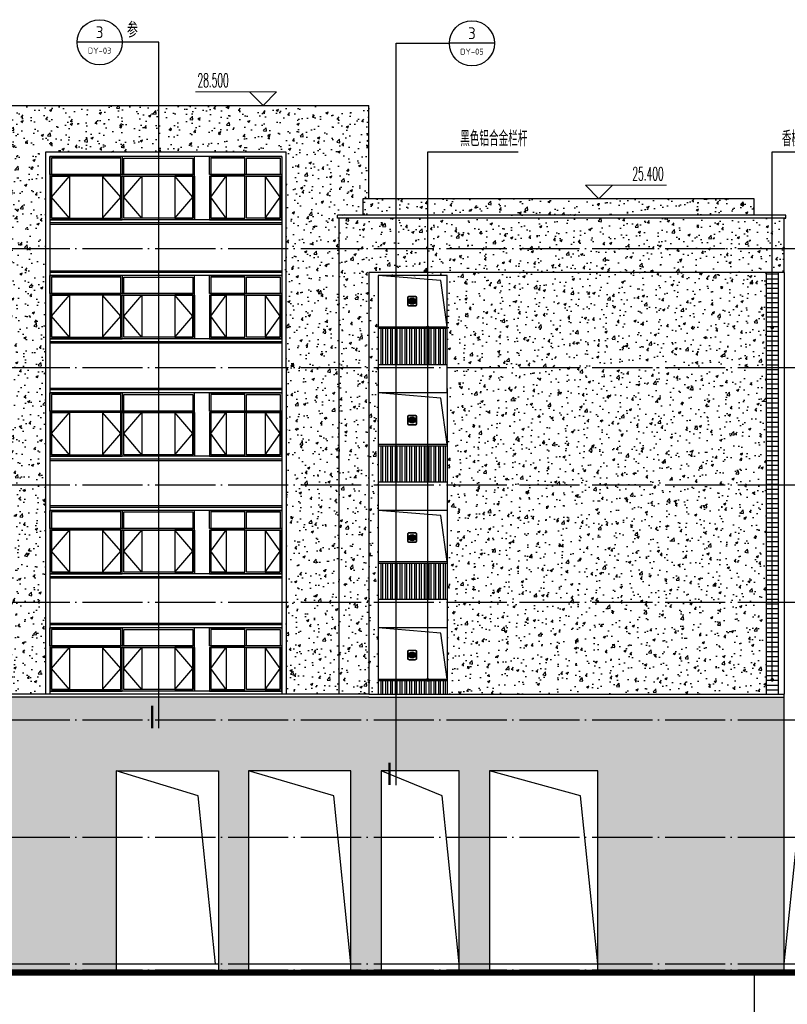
# Model space of a CAD drawing. Extents: x 1779708 to 7299578, y -1121471 to 88434.
# Tile 540 of 656: x 5303960 to 5329466, y -1006906 to -974213. Entities that reach past the tile are written whole.
import ezdxf
from ezdxf.enums import TextEntityAlignment as Align

# ---------------------------------------------------------------- set-up
doc = ezdxf.new("R2010")
doc.units = 0
doc.header["$LTSCALE"] = 1000
doc.header["$MEASUREMENT"] = 0
doc.linetypes.add('DOTE', pattern=[2.42, 2, -0.2, 0.02, -0.2])
doc.layers.get('0').update_dxf_attribs({"linetype": 'CONTINUOUS'})
for name, color, linetype in [('AXIS', 3, 'CONTINUOUS'), ('DIM_IDEN', 3, 'CONTINUOUS'), ('DIM_LEAD', 3, 'CONTINUOUS'), ('DOTE', 1, 'DOTE'), ('PUB_TEXT', 7, 'CONTINUOUS'), ('WINDOW', 2, 'CONTINUOUS'), ('可见线', 6, 'CONTINUOUS'), ('建筑', 31, 'CONTINUOUS'), ('栏杆', 6, 'CONTINUOUS'), ('立面中线', 140, 'CONTINUOUS'), ('立面填充图例白', 7, 'CONTINUOUS'), ('立面粗线', 30, 'CONTINUOUS'), ('立面线1', 8, 'CONTINUOUS'), ('立面细线', 114, 'CONTINUOUS')]:
    doc.layers.add(name, color=color, linetype=linetype)
doc.layers.add('DIM_ELEV', color=3, linetype='CONTINUOUS', lineweight=13)
doc.styles.add('_TCH_DIM', font='SIMPLEX.shx', dxfattribs={"width": 0.7, "bigfont": 'GBCBIG.shx'})
doc.styles.add('_TCH_LABEL', font='COMPLEX', dxfattribs={"bigfont": 'GBCBIG'})
doc.styles.get("Standard").update_dxf_attribs({"font": 'GBENOR', "bigfont": 'GBCBIG'})
pattern_1 = [(50, (0, -3328.6), (819.83101, -71.725885), [85.725, -942.975]), (355, (0, -3328.6), (-158.59272, 859.75489), [68.58, -754.38]), (100.451, (68.3, -3334.6), (661.24126, 788.0251), [72.855, -801.405]), (46.1842, (0, -3100), (1219.85568, -189.19048), [128.5875, -1414.4625]), (96.6356, (101.7, -3115.8), (1068.31906, 1113.415), [109.2825, -1202.1075]), (351.184, (0, -3100), (1068.32073, 1113.41303), [102.87, -1131.57]), (21, (114.3, -3157.15), (682.26696, -460.19483), [85.725, -942.975]), (326, (114.3, -3157.15), (278.10913, 828.84585), [68.58, -754.38]), (71.4514, (171.16, -3195.5), (960.37421, 368.65286), [72.855, -801.405]), (37.5, (0, -3328.6), (13.898715, 380.497675), [0, -745.236, 0, -765.81, 0, -757.2375]), (7.5, (0, -3328.6), (300.68848, 450.812587), [0, -436.626, 0, -728.091, 0, -288.6075]), (327.5, (-254.9, -3328.6), (610.157678, -25.779348), [0, -285.75, 0, -891.54, 0, -1183.005]), (317.5, (-369.2, -3328.6), (666.581316, 114.41921), [0, -371.475, 0, -592.074, 0, -840.105])]

# ---------------------------------------------------------------- blocks, each defined once
blk = doc.blocks.new('b112')
at = {"layer": '建筑'}
h = blk.add_hatch(color=1, dxfattribs=at)
h.dxf.hatch_style = 1
edge = h.paths.add_edge_path()
edge.add_arc((2930760, 155416), 100, 0, 360)
for points in [[(2930660, 155266), (2930860, 155266, 0.414214), (2930910, 155316), (2930910, 155516, 0.414214), (2930860, 155566), (2930660, 155566, 0.414214), (2930610, 155516), (2930610, 155316, 0.414214)], [(2930660, 155276), (2930860, 155276, 0.414214), (2930900, 155316), (2930900, 155516, 0.414214), (2930860, 155556), (2930660, 155556, 0.414214), (2930620, 155516), (2930620, 155316, 0.414214)]]:
    blk.add_lwpolyline(points, format="xyb", close=True, dxfattribs=at)
at = {"layer": '建筑', "color": 1}
blk.add_circle((2930760, 155416), 100, dxfattribs=at)

msp = doc.modelspace()

# ---------------------------------------------------------------- hatches: boundary and pattern name
at = {"layer": '立面填充图例白'}
h = msp.add_hatch(dxfattribs=at)
h.set_pattern_fill('AR-CONC', color=0, scale=450, style=0)
h.set_pattern_definition(pattern_1)
h.paths.add_polyline_path([(5312816.3, -978608.3), (5312816.3, -981808.3), (5314566.3, -981808.3), (5314566.3, -980808.3), (5314516.3, -980808.3), (5314516.3, -980708.3), (5315366.3, -980708.3), (5315366.3, -980158.3), (5315566.3, -980158.3), (5315566.3, -977058.3), (5302166.3, -977058.3), (5302166.3, -980158.3), (5302366.3, -980158.3), (5302366.3, -980708.3), (5303266.3, -980708.3), (5303266.3, -980758.3), (5303166.3, -980758.3), (5303166.3, -981808.3), (5304816.3, -981808.3), (5304816.3, -978608.3)])
h = msp.add_hatch(dxfattribs=at)
h.set_pattern_fill('AR-CONC', color=0, scale=450, style=0)
h.set_pattern_definition(pattern_1)
h.paths.add_polyline_path([(5328366.3, -980158.3), (5315366.3, -980158.3), (5315366.3, -980708.3), (5328366.3, -980708.3)])
h = msp.add_hatch(dxfattribs=at)
h.set_pattern_fill('AR-CONC', color=0, scale=450, style=0)
h.set_pattern_definition(pattern_1)
h.paths.add_polyline_path([(5329366.3, -980808.3), (5314566.3, -980808.3), (5314566.3, -981808.3), (5329366.3, -981808.3)])
h = msp.add_hatch(dxfattribs=at)
h.set_pattern_fill('AR-CONC', color=0, scale=450, style=0)
h.set_pattern_definition(pattern_1)
h.paths.add_polyline_path([(5314566.3, -981808.3), (5312766.3, -981808.3), (5312766.3, -985758.3), (5314566.3, -985758.3)])
h.paths.add_polyline_path([(5304816.3, -985758.3), (5304816.3, -981808.3), (5303166.3, -981808.3), (5303166.3, -985758.3)])
h = msp.add_hatch(dxfattribs=at)
h.set_pattern_fill('AR-CONC', color=0, scale=450, style=0)
h.set_pattern_definition(pattern_1)
h.paths.add_polyline_path([(5329366.3, -981808.3), (5314566.3, -981808.3), (5314566.3, -985758.3), (5315566.3, -985758.3), (5315566.3, -982608.3), (5329366.3, -982608.3)])
h = msp.add_hatch(dxfattribs=at)
h.set_pattern_fill('AR-CONC', color=0, scale=450, style=0)
h.set_pattern_definition(pattern_1)
h.paths.add_polyline_path([(5328766.3, -982608.3), (5315566.3, -982608.3), (5315566.3, -985758.3), (5315866.3, -985758.3), (5315866.3, -982708.3), (5318166.3, -982708.3), (5318166.3, -985758.3), (5328766.3, -985758.3)])
h = msp.add_hatch(dxfattribs=at)
h.set_pattern_fill('AR-CONC', color=0, scale=450, style=0)
h.set_pattern_definition(pattern_1)
h.paths.add_polyline_path([(5304816.3, -989658.3), (5304816.3, -985758.3), (5303166.3, -985758.3), (5303166.3, -989658.3)])
h.paths.add_polyline_path([(5312816.3, -985758.3), (5312816.3, -989658.3), (5314566.3, -989658.3), (5314566.3, -985758.3)])
h = msp.add_hatch(dxfattribs=at)
h.set_pattern_fill('AR-CONC', color=0, scale=450, style=0)
h.set_pattern_definition(pattern_1)
h.paths.add_polyline_path([(5328766.3, -985758.3), (5318166.3, -985758.3), (5318166.3, -986608.3), (5318166.3, -989658.3), (5328766.3, -989658.3)])
h.paths.add_polyline_path([(5315866.3, -985758.3), (5315566.3, -985758.3), (5315566.3, -989658.3), (5315866.3, -989658.3)])
h.paths.add_polyline_path([(5315566.3, -985758.3), (5314566.3, -985758.3), (5314566.3, -989658.3), (5315566.3, -989658.3)])
h = msp.add_hatch(dxfattribs=at)
h.set_pattern_fill('AR-CONC', color=0, scale=450, style=0)
h.set_pattern_definition(pattern_1)
h.paths.add_polyline_path([(5304816.3, -993558.3), (5304816.3, -989658.3), (5303166.3, -989658.3), (5303166.3, -993558.3)])
h.paths.add_polyline_path([(5312816.3, -989658.3), (5312816.3, -993558.3), (5314566.3, -993558.3), (5314566.3, -989658.3)])
h = msp.add_hatch(dxfattribs=at)
h.set_pattern_fill('AR-CONC', color=0, scale=450, style=0)
h.set_pattern_definition(pattern_1)
h.paths.add_polyline_path([(5315566.3, -989658.3), (5314566.3, -989658.3), (5314566.3, -993558.3), (5315566.3, -993558.3)])
h.paths.add_polyline_path([(5315866.3, -989658.3), (5315566.3, -989658.3), (5315566.3, -993558.3), (5315866.3, -993558.3)])
h.paths.add_polyline_path([(5328766.3, -989658.3), (5318166.3, -989658.3), (5318166.3, -993558.3), (5328766.3, -993558.3)])
h = msp.add_hatch(dxfattribs=at)
h.set_pattern_fill('AR-CONC', color=0, scale=450, style=0)
h.set_pattern_definition(pattern_1)
h.paths.add_polyline_path([(5304866.3, -993558.3), (5303166.3, -993558.3), (5303166.3, -996608.3), (5304866.3, -996608.3)])
h.paths.add_polyline_path([(5312816.3, -993558.3), (5312816.3, -996608.3), (5314566.3, -996608.3), (5314566.3, -993558.3)])
h = msp.add_hatch(dxfattribs=at)
h.set_pattern_fill('AR-CONC', color=0, scale=450, style=0)
h.set_pattern_definition(pattern_1)
h.paths.add_polyline_path([(5315566.3, -993558.3), (5314566.3, -993558.3), (5314566.3, -996608.3), (5315566.3, -996608.3)])
h.paths.add_polyline_path([(5315866.3, -993558.3), (5315566.3, -993558.3), (5315566.3, -996608.3), (5315866.3, -996608.3)])
h.paths.add_polyline_path([(5328766.3, -993558.3), (5318166.3, -993558.3), (5318166.3, -996608.3), (5328766.3, -996608.3)])
h = msp.add_hatch(dxfattribs=at)
h.set_pattern_fill('AR-CONC', color=0, scale=450, style=0)
h.set_pattern_definition(pattern_1)
h.paths.add_polyline_path([(5329366.3, -996708.3), (5315566.3, -996708.3), (5276366.3, -996708.3), (5276366.3, -997458.3), (5329366.3, -997458.3)])
h = msp.add_hatch(dxfattribs=at)
h.set_pattern_fill('AR-CONC', color=0, scale=450, style=0)
h.set_pattern_definition(pattern_1)
h.paths.add_polyline_path([(5329366.3, -997458.3), (5276366.3, -997458.3), (5276366.3, -1001358.3), (5279366.3, -1001358.3), (5279366.3, -999158.3), (5282266.3, -999158.3), (5282266.3, -1001358.3), (5283266.3, -1001358.3), (5283266.3, -999158.3), (5286166.3, -999158.3), (5286166.3, -1001358.3), (5287166.3, -1001358.3), (5287166.3, -999158.3), (5290066.3, -999158.3), (5290066.3, -1001358.3), (5291066.3, -1001358.3), (5291066.3, -999158.3), (5293966.3, -999158.3), (5293966.3, -1001358.3), (5294966.3, -1001358.3), (5294966.3, -999158.3), (5297866.3, -999158.3), (5297866.3, -1001358.3), (5298866.3, -1001358.3), (5298866.3, -999158.3), (5301766.3, -999158.3), (5301766.3, -1001358.3), (5307166.3, -1001358.3), (5307166.3, -999158.3), (5310566.3, -999158.3), (5310566.3, -1001358.3), (5311566.3, -1001358.3), (5311566.3, -999158.3), (5314966.3, -999158.3), (5314966.3, -1001358.3), (5315966.3, -1001358.3), (5315966.3, -999158.3), (5318566.3, -999158.3), (5318566.3, -1001358.3), (5319566.3, -1001358.3), (5319566.3, -999158.3), (5323166.3, -999158.3), (5323166.3, -1001358.3), (5329366.3, -1001358.3)])
h = msp.add_hatch(dxfattribs=at)
h.set_pattern_fill('AR-CONC', color=0, scale=450, style=0)
h.set_pattern_definition(pattern_1)
h.paths.add_polyline_path([(5329366.3, -1005558.3), (5323166.3, -1005558.3), (5323166.3, -1005758.3), (5329366.3, -1005758.3)])
h.paths.add_polyline_path([(5319566.3, -1005558.3), (5318566.3, -1005558.3), (5318566.3, -1005758.3), (5319566.3, -1005758.3)])
h.paths.add_polyline_path([(5315966.3, -1005558.3), (5314966.3, -1005558.3), (5314966.3, -1005758.3), (5315966.3, -1005758.3)])
h.paths.add_polyline_path([(5311566.3, -1005558.3), (5310566.3, -1005558.3), (5310566.3, -1005758.3), (5311566.3, -1005758.3)])
h.paths.add_polyline_path([(5307166.3, -1005558.3), (5301766.3, -1005558.3), (5301766.3, -1005758.3), (5307166.3, -1005758.3)])
h.paths.add_polyline_path([(5298866.3, -1005558.3), (5297866.3, -1005558.3), (5297866.3, -1005758.3), (5298866.3, -1005758.3)])
h.paths.add_polyline_path([(5294966.3, -1005558.3), (5293966.3, -1005558.3), (5293966.3, -1005758.3), (5294966.3, -1005758.3)])
h.paths.add_polyline_path([(5291066.3, -1005558.3), (5290066.3, -1005558.3), (5290066.3, -1005758.3), (5291066.3, -1005758.3)])
h.paths.add_polyline_path([(5287166.3, -1005558.3), (5286166.3, -1005558.3), (5286166.3, -1005758.3), (5287166.3, -1005758.3)])
h.paths.add_polyline_path([(5283266.3, -1005558.3), (5282266.3, -1005558.3), (5282266.3, -1005758.3), (5283266.3, -1005758.3)])
h.paths.add_polyline_path([(5279366.3, -1005558.3), (5276366.3, -1005558.3), (5276366.3, -1005758.3), (5279366.3, -1005758.3)])
h.paths.add_polyline_path([(5329366.3, -1001358.3), (5323166.3, -1001358.3), (5323166.3, -1005558.3), (5329366.3, -1005558.3)])
h.paths.add_polyline_path([(5319566.3, -1001358.3), (5318566.3, -1001358.3), (5318566.3, -1005558.3), (5319566.3, -1005558.3)])
h.paths.add_polyline_path([(5315966.3, -1001358.3), (5314966.3, -1001358.3), (5314966.3, -1005558.3), (5315966.3, -1005558.3)])
h.paths.add_polyline_path([(5311566.3, -1001358.3), (5310566.3, -1001358.3), (5310566.3, -1005558.3), (5311566.3, -1005558.3)])
h.paths.add_polyline_path([(5307166.3, -1001358.3), (5301766.3, -1001358.3), (5301766.3, -1005558.3), (5307166.3, -1005558.3)])
h.paths.add_polyline_path([(5298866.3, -1001358.3), (5297866.3, -1001358.3), (5297866.3, -1005558.3), (5298866.3, -1005558.3)])
h.paths.add_polyline_path([(5294966.3, -1001358.3), (5293966.3, -1001358.3), (5293966.3, -1005558.3), (5294966.3, -1005558.3)])
h.paths.add_polyline_path([(5291066.3, -1001358.3), (5290066.3, -1001358.3), (5290066.3, -1005558.3), (5291066.3, -1005558.3)])
h.paths.add_polyline_path([(5287166.3, -1001358.3), (5286166.3, -1001358.3), (5286166.3, -1005558.3), (5287166.3, -1005558.3)])
h.paths.add_polyline_path([(5283266.3, -1001358.3), (5282266.3, -1001358.3), (5282266.3, -1005558.3), (5283266.3, -1005558.3)])
h.paths.add_polyline_path([(5279366.3, -1001358.3), (5276366.3, -1001358.3), (5276366.3, -1005558.3), (5279366.3, -1005558.3)])
at = {"layer": '立面细线'}
h = msp.add_hatch(dxfattribs=at)
h.set_pattern_fill('ANSI31', color=256, scale=100, angle=135, style=0)
h.set_pattern_definition([(7e-15, (11152709.7, -59205.02), (1e-14, -158.75), [])])
h.paths.add_polyline_path([(5328766.3, -993558.3), (5329166.3, -993558.3), (5329166.3, -996608.3), (5328766.3, -996608.3)])
h.paths.add_polyline_path([(5328766.3, -989658.3), (5329166.3, -989658.3), (5329166.3, -993558.3), (5328766.3, -993558.3)])
h.paths.add_polyline_path([(5328766.3, -985758.3), (5329166.3, -985758.3), (5329166.3, -989658.3), (5328766.3, -989658.3)])
h.paths.add_polyline_path([(5328766.3, -982608.3), (5329166.3, -982608.3), (5329166.3, -985758.3), (5328766.3, -985758.3)])

# ---------------------------------------------------------------- linework, layer by layer
at = {"layer": 'AXIS'}
msp.add_line((5328366.3, -1005758.3), (5328366.3, -1007793.5), dxfattribs=at)
at = {"layer": 'DIM_ELEV'}
for p, q in [((5312497.2, -976608.3), (5309797.2, -976608.3)), ((5312047.2, -977058.3), (5311597.2, -976608.3)), ((5312047.2, -977058.3), (5312497.2, -976608.3)), ((5314522.2, -977058.3), (5311597.2, -977058.3)), ((5323206.2, -980158.3), (5322756.2, -979708.3)), ((5322756.2, -979708.3), (5325456.2, -979708.3)), ((5323206.2, -980158.3), (5323656.2, -979708.3)), ((5320731.2, -980158.3), (5323656.2, -980158.3))]:
    msp.add_line(p, q, dxfattribs=at)
at = {"layer": 'DIM_IDEN'}
for p, q in [((5307366.5, -974963), (5305866.5, -974963)), ((5308584.6, -974963), (5307366.5, -974963)), ((5308584.6, -997739.9), (5308584.6, -974963)), ((5316473.4, -974997.8), (5318237.3, -974997.8)), ((5316473.4, -999628.6), (5316473.4, -974997.8)), ((5319737.3, -974997.8), (5318237.3, -974997.8))]:
    msp.add_line(p, q, dxfattribs=at)
at = {"layer": 'DIM_IDEN', "const_width": 75}
for points in [[(5308359.6, -997739.9), (5308359.6, -996989.9)], [(5316248.4, -999628.6), (5316248.4, -998878.6)]]:
    msp.add_lwpolyline(points, dxfattribs=at)
at = {"layer": 'DIM_IDEN'}
for centre in [(5306616.5, -974963), (5318987.3, -974997.8)]:
    msp.add_circle(centre, 750, dxfattribs=at)
at = {"layer": 'DIM_LEAD'}
for p, q in [((5317517.6, -984430.9), (5317517.6, -978604.8)), ((5317517.6, -996132.3), (5317517.6, -978604.8)), ((5317517.6, -978604.8), (5320523.3, -978604.8)), ((5328964.8, -984430.9), (5328964.8, -978604.8)), ((5328964.8, -996132.3), (5328964.8, -978604.8)), ((5328964.8, -978604.8), (5331970.4, -978604.8))]:
    msp.add_line(p, q, dxfattribs=at)
at = {"layer": 'DIM_LEAD', "const_width": 60}
for points in [[(5317517.6, -984460.9, 1), (5317517.6, -984400.9, 1)], [(5328964.8, -984460.9, 1), (5328964.8, -984400.9, 1)], [(5317517.6, -996162.3, 1), (5317517.6, -996102.3, 1)], [(5328964.8, -996162.3, 1), (5328964.8, -996102.3, 1)]]:
    msp.add_lwpolyline(points, format="xyb", close=True, dxfattribs=at)
at = {"layer": 'DOTE'}
for p, q in [((5272162.1, -981808.3), (5346366.3, -981808.3)), ((5272162.1, -985758.3), (5346366.3, -985758.3)), ((5272162.1, -989658.3), (5346366.3, -989658.3)), ((5272162.1, -993558.3), (5346366.3, -993558.3)), ((5272162.1, -997458.3), (5346366.3, -997458.3)), ((5272162.1, -1001358.3), (5346366.3, -1001358.3)), ((5272162.1, -1005558.3), (5346366.3, -1005558.3)), ((5272162.1, -1005758.3), (5346366.3, -1005758.3))]:
    msp.add_line(p, q, dxfattribs=at)
at = {"layer": 'WINDOW'}
for points in [[(5305016.3, -979358.3), (5307316.3, -979358.3), (5307316.3, -978808.3), (5305016.3, -978808.3)], [(5309716.3, -979358.3), (5307416.3, -979358.3), (5307416.3, -978808.3), (5309716.3, -978808.3)], [(5310316.3, -979358.3), (5311441.3, -979358.3), (5311441.3, -978808.3), (5310316.3, -978808.3)], [(5312616.3, -979358.3), (5311491.3, -979358.3), (5311491.3, -978808.3), (5312616.3, -978808.3)], [(5305016.3, -980808.3), (5307316.3, -980808.3), (5307316.3, -979408.3), (5305016.3, -979408.3)], [(5309716.3, -980808.3), (5307416.3, -980808.3), (5307416.3, -979408.3), (5309716.3, -979408.3)], [(5310316.3, -980808.3), (5311441.3, -980808.3), (5311441.3, -979408.3), (5310316.3, -979408.3)], [(5312616.3, -980808.3), (5311491.3, -980808.3), (5311491.3, -979408.3), (5312616.3, -979408.3)], [(5305016.3, -983308.3), (5307316.3, -983308.3), (5307316.3, -982758.3), (5305016.3, -982758.3)], [(5309716.3, -983308.3), (5307416.3, -983308.3), (5307416.3, -982758.3), (5309716.3, -982758.3)], [(5310316.3, -983308.3), (5311441.3, -983308.3), (5311441.3, -982758.3), (5310316.3, -982758.3)], [(5312616.3, -983308.3), (5311491.3, -983308.3), (5311491.3, -982758.3), (5312616.3, -982758.3)], [(5305016.3, -984758.3), (5307316.3, -984758.3), (5307316.3, -983358.3), (5305016.3, -983358.3)], [(5309716.3, -984758.3), (5307416.3, -984758.3), (5307416.3, -983358.3), (5309716.3, -983358.3)], [(5310316.3, -984758.3), (5311441.3, -984758.3), (5311441.3, -983358.3), (5310316.3, -983358.3)], [(5312616.3, -984758.3), (5311491.3, -984758.3), (5311491.3, -983358.3), (5312616.3, -983358.3)], [(5305016.3, -987208.3), (5307316.3, -987208.3), (5307316.3, -986658.3), (5305016.3, -986658.3)], [(5309716.3, -987208.3), (5307416.3, -987208.3), (5307416.3, -986658.3), (5309716.3, -986658.3)], [(5310316.3, -987208.3), (5311441.3, -987208.3), (5311441.3, -986658.3), (5310316.3, -986658.3)], [(5312616.3, -987208.3), (5311491.3, -987208.3), (5311491.3, -986658.3), (5312616.3, -986658.3)], [(5305016.3, -988658.3), (5307316.3, -988658.3), (5307316.3, -987258.3), (5305016.3, -987258.3)], [(5309716.3, -988658.3), (5307416.3, -988658.3), (5307416.3, -987258.3), (5309716.3, -987258.3)], [(5310316.3, -988658.3), (5311441.3, -988658.3), (5311441.3, -987258.3), (5310316.3, -987258.3)], [(5312616.3, -988658.3), (5311491.3, -988658.3), (5311491.3, -987258.3), (5312616.3, -987258.3)], [(5305016.3, -991108.3), (5307316.3, -991108.3), (5307316.3, -990558.3), (5305016.3, -990558.3)], [(5309716.3, -991108.3), (5307416.3, -991108.3), (5307416.3, -990558.3), (5309716.3, -990558.3)], [(5310316.3, -991108.3), (5311441.3, -991108.3), (5311441.3, -990558.3), (5310316.3, -990558.3)], [(5312616.3, -991108.3), (5311491.3, -991108.3), (5311491.3, -990558.3), (5312616.3, -990558.3)], [(5305016.3, -992558.3), (5307316.3, -992558.3), (5307316.3, -991158.3), (5305016.3, -991158.3)], [(5309716.3, -992558.3), (5307416.3, -992558.3), (5307416.3, -991158.3), (5309716.3, -991158.3)], [(5310316.3, -992558.3), (5311441.3, -992558.3), (5311441.3, -991158.3), (5310316.3, -991158.3)], [(5312616.3, -992558.3), (5311491.3, -992558.3), (5311491.3, -991158.3), (5312616.3, -991158.3)], [(5305016.3, -995008.3), (5307316.3, -995008.3), (5307316.3, -994458.3), (5305016.3, -994458.3)], [(5309716.3, -995008.3), (5307416.3, -995008.3), (5307416.3, -994458.3), (5309716.3, -994458.3)], [(5310316.3, -995008.3), (5311441.3, -995008.3), (5311441.3, -994458.3), (5310316.3, -994458.3)], [(5312616.3, -995008.3), (5311491.3, -995008.3), (5311491.3, -994458.3), (5312616.3, -994458.3)], [(5305016.3, -996458.3), (5307316.3, -996458.3), (5307316.3, -995058.3), (5305016.3, -995058.3)], [(5309716.3, -996458.3), (5307416.3, -996458.3), (5307416.3, -995058.3), (5309716.3, -995058.3)], [(5310316.3, -996458.3), (5311441.3, -996458.3), (5311441.3, -995058.3), (5310316.3, -995058.3)], [(5312616.3, -996458.3), (5311491.3, -996458.3), (5311491.3, -995058.3), (5312616.3, -995058.3)]]:
    msp.add_lwpolyline(points, close=True, dxfattribs=at)
at = {"layer": '可见线', "const_width": 200}
msp.add_lwpolyline([(5420570.5, -1005858.3), (5272162.1, -1005858.3)], dxfattribs=at)
at = {"layer": '栏杆'}
for points in [[(5315866.3, -984408.3), (5318166.3, -984408.3)], [(5315866.3, -984458.3), (5318166.3, -984458.3)], [(5315956.3, -984458.3), (5315956.3, -985658.3)], [(5316016.3, -984458.3), (5316016.3, -985658.3)], [(5316116.3, -984458.3), (5316116.3, -985658.3)], [(5316176.3, -984458.3), (5316176.3, -985658.3)], [(5316276.3, -984458.3), (5316276.3, -985658.3)], [(5316336.3, -984458.3), (5316336.3, -985658.3)], [(5316436.3, -984458.3), (5316436.3, -985658.3)], [(5316496.3, -984458.3), (5316496.3, -985658.3)], [(5316596.3, -984458.3), (5316596.3, -985658.3)], [(5316656.3, -984458.3), (5316656.3, -985658.3)], [(5316756.3, -984458.3), (5316756.3, -985658.3)], [(5316816.3, -984458.3), (5316816.3, -985658.3)], [(5316916.3, -984458.3), (5316916.3, -985658.3)], [(5316976.3, -984458.3), (5316976.3, -985658.3)], [(5317076.3, -984458.3), (5317076.3, -985658.3)], [(5317136.3, -984458.3), (5317136.3, -985658.3)], [(5317236.3, -984458.3), (5317236.3, -985658.3)], [(5317296.3, -984458.3), (5317296.3, -985658.3)], [(5317396.3, -984458.3), (5317396.3, -985658.3)], [(5317456.3, -984458.3), (5317456.3, -985658.3)], [(5317556.3, -984458.3), (5317556.3, -985658.3)], [(5317616.3, -984458.3), (5317616.3, -985658.3)], [(5317716.3, -984458.3), (5317716.3, -985658.3)], [(5317776.3, -984458.3), (5317776.3, -985658.3)], [(5317876.3, -984458.3), (5317876.3, -985658.3)], [(5317936.3, -984458.3), (5317936.3, -985658.3)], [(5318036.3, -984458.3), (5318036.3, -985658.3)], [(5318096.3, -984458.3), (5318096.3, -985658.3)], [(5315866.3, -988308.3), (5318166.3, -988308.3)], [(5315866.3, -988358.3), (5318166.3, -988358.3)], [(5315956.3, -988358.3), (5315956.3, -989558.3)], [(5316016.3, -988358.3), (5316016.3, -989558.3)], [(5316116.3, -988358.3), (5316116.3, -989558.3)], [(5316176.3, -988358.3), (5316176.3, -989558.3)], [(5316276.3, -988358.3), (5316276.3, -989558.3)], [(5316336.3, -988358.3), (5316336.3, -989558.3)], [(5316436.3, -988358.3), (5316436.3, -989558.3)], [(5316496.3, -988358.3), (5316496.3, -989558.3)], [(5316596.3, -988358.3), (5316596.3, -989558.3)], [(5316656.3, -988358.3), (5316656.3, -989558.3)], [(5316756.3, -988358.3), (5316756.3, -989558.3)], [(5316816.3, -988358.3), (5316816.3, -989558.3)], [(5316916.3, -988358.3), (5316916.3, -989558.3)], [(5316976.3, -988358.3), (5316976.3, -989558.3)], [(5317076.3, -988358.3), (5317076.3, -989558.3)], [(5317136.3, -988358.3), (5317136.3, -989558.3)], [(5317236.3, -988358.3), (5317236.3, -989558.3)], [(5317296.3, -988358.3), (5317296.3, -989558.3)], [(5317396.3, -988358.3), (5317396.3, -989558.3)], [(5317456.3, -988358.3), (5317456.3, -989558.3)], [(5317556.3, -988358.3), (5317556.3, -989558.3)], [(5317616.3, -988358.3), (5317616.3, -989558.3)], [(5317716.3, -988358.3), (5317716.3, -989558.3)], [(5317776.3, -988358.3), (5317776.3, -989558.3)], [(5317876.3, -988358.3), (5317876.3, -989558.3)], [(5317936.3, -988358.3), (5317936.3, -989558.3)], [(5318036.3, -988358.3), (5318036.3, -989558.3)], [(5318096.3, -988358.3), (5318096.3, -989558.3)], [(5315866.3, -992208.3), (5318166.3, -992208.3)], [(5315866.3, -992258.3), (5318166.3, -992258.3)], [(5315956.3, -992258.3), (5315956.3, -993458.3)], [(5316016.3, -992258.3), (5316016.3, -993458.3)], [(5316116.3, -992258.3), (5316116.3, -993458.3)], [(5316176.3, -992258.3), (5316176.3, -993458.3)], [(5316276.3, -992258.3), (5316276.3, -993458.3)], [(5316336.3, -992258.3), (5316336.3, -993458.3)], [(5316436.3, -992258.3), (5316436.3, -993458.3)], [(5316496.3, -992258.3), (5316496.3, -993458.3)], [(5316596.3, -992258.3), (5316596.3, -993458.3)], [(5316656.3, -992258.3), (5316656.3, -993458.3)], [(5316756.3, -992258.3), (5316756.3, -993458.3)], [(5316816.3, -992258.3), (5316816.3, -993458.3)], [(5316916.3, -992258.3), (5316916.3, -993458.3)], [(5316976.3, -992258.3), (5316976.3, -993458.3)], [(5317076.3, -992258.3), (5317076.3, -993458.3)], [(5317136.3, -992258.3), (5317136.3, -993458.3)], [(5317236.3, -992258.3), (5317236.3, -993458.3)], [(5317296.3, -992258.3), (5317296.3, -993458.3)], [(5317396.3, -992258.3), (5317396.3, -993458.3)], [(5317456.3, -992258.3), (5317456.3, -993458.3)], [(5317556.3, -992258.3), (5317556.3, -993458.3)], [(5317616.3, -992258.3), (5317616.3, -993458.3)], [(5317716.3, -992258.3), (5317716.3, -993458.3)], [(5317776.3, -992258.3), (5317776.3, -993458.3)], [(5317876.3, -992258.3), (5317876.3, -993458.3)], [(5317936.3, -992258.3), (5317936.3, -993458.3)], [(5318036.3, -992258.3), (5318036.3, -993458.3)], [(5318096.3, -992258.3), (5318096.3, -993458.3)], [(5315866.3, -996108.3), (5318166.3, -996108.3)], [(5315866.3, -996158.3), (5318166.3, -996158.3)], [(5315956.3, -996158.3), (5315956.3, -996608.3)], [(5316016.3, -996158.3), (5316016.3, -996608.3)], [(5316116.3, -996158.3), (5316116.3, -996608.3)], [(5316176.3, -996158.3), (5316176.3, -996608.3)], [(5316276.3, -996158.3), (5316276.3, -996608.3)], [(5316336.3, -996158.3), (5316336.3, -996608.3)], [(5316436.3, -996158.3), (5316436.3, -996608.3)], [(5316496.3, -996158.3), (5316496.3, -996608.3)], [(5316596.3, -996158.3), (5316596.3, -996608.3)], [(5316656.3, -996158.3), (5316656.3, -996608.3)], [(5316756.3, -996158.3), (5316756.3, -996608.3)], [(5316816.3, -996158.3), (5316816.3, -996608.3)], [(5316916.3, -996158.3), (5316916.3, -996608.3)], [(5316976.3, -996158.3), (5316976.3, -996608.3)], [(5317076.3, -996158.3), (5317076.3, -996608.3)], [(5317136.3, -996158.3), (5317136.3, -996608.3)], [(5317236.3, -996158.3), (5317236.3, -996608.3)], [(5317296.3, -996158.3), (5317296.3, -996608.3)], [(5317396.3, -996158.3), (5317396.3, -996608.3)], [(5317456.3, -996158.3), (5317456.3, -996608.3)], [(5317556.3, -996158.3), (5317556.3, -996608.3)], [(5317616.3, -996158.3), (5317616.3, -996608.3)], [(5317716.3, -996158.3), (5317716.3, -996608.3)], [(5317776.3, -996158.3), (5317776.3, -996608.3)], [(5317876.3, -996158.3), (5317876.3, -996608.3)], [(5317936.3, -996158.3), (5317936.3, -996608.3)], [(5318036.3, -996158.3), (5318036.3, -996608.3)], [(5318096.3, -996158.3), (5318096.3, -996608.3)]]:
    msp.add_lwpolyline(points, dxfattribs=at)
at = {"layer": '立面中线'}
for p, q in [((5302166.3, -977058.3), (5315566.3, -977058.3)), ((5315566.3, -980158.3), (5315566.3, -977058.3)), ((5312666.3, -978758.3), (5304966.3, -978758.3))]:
    msp.add_line(p, q, dxfattribs=at)
for points in [[(5312816.3, -985758.3), (5312816.3, -978608.3), (5304816.3, -978608.3), (5304816.3, -985758.3)], [(5304966.3, -978758.3), (5304966.3, -985758.3)], [(5309766.3, -980858.3), (5309766.3, -978758.3)], [(5312666.3, -978758.3), (5312666.3, -985758.3)], [(5312666.3, -978758.3), (5312666.3, -980858.3)], [(5328366.3, -980158.3), (5315366.3, -980158.3), (5315366.3, -980708.3)], [(5328366.3, -980708.3), (5328366.3, -980158.3)], [(5312666.3, -980858.3), (5304966.3, -980858.3)], [(5312666.3, -980958.3), (5304966.3, -980958.3)], [(5312666.3, -981008.3), (5304966.3, -981008.3)], [(5312666.3, -982558.3), (5304966.3, -982558.3)], [(5312666.3, -982608.3), (5304966.3, -982608.3)], [(5312666.3, -982708.3), (5304966.3, -982708.3)], [(5309766.3, -984808.3), (5309766.3, -982708.3)], [(5312666.3, -982708.3), (5312666.3, -984808.3)], [(5315866.3, -982708.3), (5315866.3, -985758.3)], [(5318166.3, -986608.3), (5318166.3, -982708.3), (5315866.3, -982708.3), (5315866.3, -986608.3)], [(5328766.3, -982608.3), (5328766.3, -985758.3)], [(5312666.3, -984808.3), (5304966.3, -984808.3)], [(5312666.3, -984908.3), (5304966.3, -984908.3)], [(5312666.3, -984958.3), (5304966.3, -984958.3)], [(5315866.3, -985658.3), (5318166.3, -985658.3)], [(5304816.3, -985758.3), (5304816.3, -989658.3)], [(5304966.3, -985758.3), (5304966.3, -989658.3)], [(5312666.3, -985758.3), (5312666.3, -989658.3)], [(5312816.3, -985758.3), (5312816.3, -989658.3)], [(5315866.3, -985758.3), (5315866.3, -989658.3)], [(5328766.3, -985758.3), (5328766.3, -989658.3)], [(5312666.3, -986458.3), (5304966.3, -986458.3)], [(5312666.3, -986508.3), (5304966.3, -986508.3)], [(5312666.3, -986608.3), (5304966.3, -986608.3)], [(5309766.3, -988708.3), (5309766.3, -986608.3)], [(5312666.3, -986608.3), (5312666.3, -988708.3)], [(5318166.3, -986608.3), (5315866.3, -986608.3)], [(5318166.3, -986608.3), (5315866.3, -986608.3)], [(5318166.3, -986458.3), (5318166.3, -989658.3)], [(5312666.3, -988708.3), (5304966.3, -988708.3)], [(5312666.3, -988808.3), (5304966.3, -988808.3)], [(5312666.3, -988858.3), (5304966.3, -988858.3)], [(5315866.3, -989558.3), (5318166.3, -989558.3)], [(5304816.3, -989658.3), (5304816.3, -993558.3)], [(5304966.3, -989658.3), (5304966.3, -993558.3)], [(5312666.3, -989658.3), (5312666.3, -993558.3)], [(5312816.3, -989658.3), (5312816.3, -993558.3)], [(5315866.3, -989658.3), (5315866.3, -993558.3)], [(5318166.3, -989658.3), (5318166.3, -993558.3)], [(5328766.3, -989658.3), (5328766.3, -993558.3)], [(5312666.3, -990358.3), (5304966.3, -990358.3)], [(5312666.3, -990408.3), (5304966.3, -990408.3)], [(5312666.3, -990508.3), (5304966.3, -990508.3)], [(5309766.3, -992608.3), (5309766.3, -990508.3)], [(5312666.3, -990508.3), (5312666.3, -992608.3)], [(5318166.3, -990508.3), (5315866.3, -990508.3)], [(5318166.3, -990508.3), (5315866.3, -990508.3)], [(5312666.3, -992608.3), (5304966.3, -992608.3)], [(5312666.3, -992708.3), (5304966.3, -992708.3)], [(5312666.3, -992758.3), (5304966.3, -992758.3)], [(5315866.3, -993458.3), (5318166.3, -993458.3)], [(5304816.3, -993558.3), (5304816.3, -996608.3)], [(5304966.3, -993558.3), (5304966.3, -996608.3)], [(5312666.3, -993558.3), (5312666.3, -996608.3)], [(5312816.3, -993558.3), (5312816.3, -996608.3)], [(5315866.3, -993558.3), (5315866.3, -996608.3)], [(5318166.3, -993558.3), (5318166.3, -996608.3)], [(5328766.3, -993558.3), (5328766.3, -996608.3)], [(5312666.3, -994258.3), (5304966.3, -994258.3)], [(5312666.3, -994308.3), (5304966.3, -994308.3)], [(5312666.3, -994408.3), (5304966.3, -994408.3)], [(5309766.3, -996508.3), (5309766.3, -994408.3)], [(5312666.3, -994408.3), (5310366.3, -994408.3)], [(5312666.3, -994408.3), (5312666.3, -996608.3)], [(5318166.3, -994408.3), (5315866.3, -994408.3)], [(5318166.3, -994408.3), (5315866.3, -994408.3)], [(5312666.3, -996508.3), (5304966.3, -996508.3)]]:
    msp.add_lwpolyline(points, dxfattribs=at)
for points in [[(5304966.3, -978758.3), (5307366.3, -978758.3), (5307366.3, -979358.3), (5304966.3, -979358.3)], [(5309766.3, -978758.3), (5307366.3, -978758.3), (5307366.3, -979358.3), (5309766.3, -979358.3)], [(5310266.3, -978758.3), (5312666.3, -978758.3), (5312666.3, -979358.3), (5310266.3, -979358.3)], [(5304966.3, -980858.3), (5307366.3, -980858.3), (5307366.3, -979408.3), (5304966.3, -979408.3)], [(5309766.3, -980858.3), (5307366.3, -980858.3), (5307366.3, -979408.3), (5309766.3, -979408.3)], [(5310266.3, -980858.3), (5312666.3, -980858.3), (5312666.3, -979408.3), (5310266.3, -979408.3)], [(5304966.3, -982708.3), (5307366.3, -982708.3), (5307366.3, -983308.3), (5304966.3, -983308.3)], [(5309766.3, -982708.3), (5307366.3, -982708.3), (5307366.3, -983308.3), (5309766.3, -983308.3)], [(5310266.3, -982708.3), (5312666.3, -982708.3), (5312666.3, -983308.3), (5310266.3, -983308.3)], [(5304966.3, -984808.3), (5307366.3, -984808.3), (5307366.3, -983358.3), (5304966.3, -983358.3)], [(5309766.3, -984808.3), (5307366.3, -984808.3), (5307366.3, -983358.3), (5309766.3, -983358.3)], [(5310266.3, -984808.3), (5312666.3, -984808.3), (5312666.3, -983358.3), (5310266.3, -983358.3)], [(5304966.3, -986608.3), (5307366.3, -986608.3), (5307366.3, -987208.3), (5304966.3, -987208.3)], [(5309766.3, -986608.3), (5307366.3, -986608.3), (5307366.3, -987208.3), (5309766.3, -987208.3)], [(5310266.3, -986608.3), (5312666.3, -986608.3), (5312666.3, -987208.3), (5310266.3, -987208.3)], [(5304966.3, -988708.3), (5307366.3, -988708.3), (5307366.3, -987258.3), (5304966.3, -987258.3)], [(5309766.3, -988708.3), (5307366.3, -988708.3), (5307366.3, -987258.3), (5309766.3, -987258.3)], [(5310266.3, -988708.3), (5312666.3, -988708.3), (5312666.3, -987258.3), (5310266.3, -987258.3)], [(5304966.3, -990508.3), (5307366.3, -990508.3), (5307366.3, -991108.3), (5304966.3, -991108.3)], [(5309766.3, -990508.3), (5307366.3, -990508.3), (5307366.3, -991108.3), (5309766.3, -991108.3)], [(5310266.3, -990508.3), (5312666.3, -990508.3), (5312666.3, -991108.3), (5310266.3, -991108.3)], [(5304966.3, -992608.3), (5307366.3, -992608.3), (5307366.3, -991158.3), (5304966.3, -991158.3)], [(5309766.3, -992608.3), (5307366.3, -992608.3), (5307366.3, -991158.3), (5309766.3, -991158.3)], [(5310266.3, -992608.3), (5312666.3, -992608.3), (5312666.3, -991158.3), (5310266.3, -991158.3)], [(5304966.3, -994408.3), (5307366.3, -994408.3), (5307366.3, -995008.3), (5304966.3, -995008.3)], [(5309766.3, -994408.3), (5307366.3, -994408.3), (5307366.3, -995008.3), (5309766.3, -995008.3)], [(5310266.3, -994408.3), (5312666.3, -994408.3), (5312666.3, -995008.3), (5310266.3, -995008.3)], [(5304966.3, -996508.3), (5307366.3, -996508.3), (5307366.3, -995058.3), (5304966.3, -995058.3)], [(5309766.3, -996508.3), (5307366.3, -996508.3), (5307366.3, -995058.3), (5309766.3, -995058.3)], [(5310266.3, -996508.3), (5312666.3, -996508.3), (5312666.3, -995058.3), (5310266.3, -995058.3)]]:
    msp.add_lwpolyline(points, close=True, dxfattribs=at)
at = {"layer": '立面粗线'}
for points in [[(5329416.3, -980708.3), (5314516.3, -980708.3)], [(5314516.3, -980808.3), (5314516.3, -980708.3)], [(5329366.3, -982608.3), (5329366.3, -980808.3), (5329416.3, -980808.3), (5329416.3, -980708.3), (5328272.7, -980708.3)], [(5329416.3, -980808.3), (5314516.3, -980808.3)], [(5314566.3, -980808.3), (5314566.3, -985758.3)], [(5329366.3, -982608.3), (5315566.3, -982608.3)], [(5315566.3, -982608.3), (5315566.3, -985758.3)], [(5314566.3, -985758.3), (5314566.3, -989658.3)], [(5315566.3, -985758.3), (5315566.3, -989658.3)], [(5314566.3, -989658.3), (5314566.3, -993558.3)], [(5315566.3, -989658.3), (5315566.3, -993558.3)], [(5314566.3, -993558.3), (5314566.3, -996608.3)], [(5315566.3, -993558.3), (5315566.3, -996608.3)], [(5315566.3, -996608.3), (5276266.3, -996608.3)], [(5315566.3, -996708.3), (5276266.3, -996708.3)], [(5315566.3, -996608.3), (5329366.3, -996608.3)], [(5315566.3, -996708.3), (5329366.3, -996708.3)], [(5329366.3, -996708.3), (5329366.3, -996608.3)], [(5329366.3, -1005758.3), (5329366.3, -996708.3)], [(5307166.3, -999158.3), (5307166.3, -1005758.3)], [(5307166.3, -999158.3), (5310566.3, -999158.3)], [(5310566.3, -999158.3), (5310566.3, -1005758.3)], [(5314966.3, -1005758.3), (5314966.3, -999158.3), (5311566.3, -999158.3), (5311566.3, -1005758.3)], [(5318566.3, -1005758.3), (5318566.3, -999158.3), (5315966.3, -999158.3), (5315966.3, -1005758.3)], [(5323166.3, -1005758.3), (5323166.3, -999158.3), (5319566.3, -999158.3), (5319566.3, -1005758.3)]]:
    msp.add_lwpolyline(points, dxfattribs=at)
at = {"layer": '立面线1'}
for points in [[(5307166.3, -1005558.3), (5310566.3, -1005558.3)], [(5311566.3, -1005558.3), (5314966.3, -1005558.3)], [(5315966.3, -1005558.3), (5318566.3, -1005558.3)], [(5319566.3, -1005558.3), (5323166.3, -1005558.3)]]:
    msp.add_lwpolyline(points, dxfattribs=at)
at = {"layer": '立面细线'}
for points in [[(5305616.3, -980808.3), (5305016.3, -980808.3), (5305016.3, -979408.3), (5305616.3, -979408.3), (5305616.3, -980808.3), (5305016.3, -980108.3), (5305616.3, -979408.3)], [(5306716.3, -980808.3), (5307316.3, -980808.3), (5307316.3, -979408.3), (5306716.3, -979408.3), (5306716.3, -980808.3), (5307316.3, -980108.3), (5306716.3, -979408.3)], [(5308016.3, -980808.3), (5307416.3, -980808.3), (5307416.3, -979408.3), (5308016.3, -979408.3), (5308016.3, -980808.3), (5307416.3, -980108.3), (5308016.3, -979408.3)], [(5309116.3, -980808.3), (5309716.3, -980808.3), (5309716.3, -979408.3), (5309116.3, -979408.3), (5309116.3, -980808.3), (5309716.3, -980108.3), (5309116.3, -979408.3)], [(5310816.3, -980808.3), (5310316.3, -980808.3), (5310316.3, -979408.3), (5310816.3, -979408.3), (5310816.3, -980808.3), (5310316.3, -980108.3), (5310816.3, -979408.3)], [(5312116.3, -980808.3), (5312616.3, -980808.3), (5312616.3, -979408.3), (5312116.3, -979408.3), (5312116.3, -980808.3), (5312616.3, -980108.3), (5312116.3, -979408.3)], [(5318166.3, -984408.3), (5317952.6, -982878.3), (5315866.3, -982708.3)], [(5329166.3, -982608.3), (5329166.3, -985758.3)], [(5329366.3, -982608.3), (5329366.3, -985758.3)], [(5305616.3, -984758.3), (5305016.3, -984758.3), (5305016.3, -983358.3), (5305616.3, -983358.3), (5305616.3, -984758.3), (5305016.3, -984058.3), (5305616.3, -983358.3)], [(5306716.3, -984758.3), (5307316.3, -984758.3), (5307316.3, -983358.3), (5306716.3, -983358.3), (5306716.3, -984758.3), (5307316.3, -984058.3), (5306716.3, -983358.3)], [(5308016.3, -984758.3), (5307416.3, -984758.3), (5307416.3, -983358.3), (5308016.3, -983358.3), (5308016.3, -984758.3), (5307416.3, -984058.3), (5308016.3, -983358.3)], [(5309116.3, -984758.3), (5309716.3, -984758.3), (5309716.3, -983358.3), (5309116.3, -983358.3), (5309116.3, -984758.3), (5309716.3, -984058.3), (5309116.3, -983358.3)], [(5310816.3, -984758.3), (5310316.3, -984758.3), (5310316.3, -983358.3), (5310816.3, -983358.3), (5310816.3, -984758.3), (5310316.3, -984058.3), (5310816.3, -983358.3)], [(5312116.3, -984758.3), (5312616.3, -984758.3), (5312616.3, -983358.3), (5312116.3, -983358.3), (5312116.3, -984758.3), (5312616.3, -984058.3), (5312116.3, -983358.3)], [(5329166.3, -985758.3), (5329166.3, -989658.3)], [(5329366.3, -985758.3), (5329366.3, -989658.3)], [(5318166.3, -988308.3), (5317952.6, -986778.3), (5315866.3, -986608.3)], [(5305616.3, -988658.3), (5305016.3, -988658.3), (5305016.3, -987258.3), (5305616.3, -987258.3), (5305616.3, -988658.3), (5305016.3, -987958.3), (5305616.3, -987258.3)], [(5306716.3, -988658.3), (5307316.3, -988658.3), (5307316.3, -987258.3), (5306716.3, -987258.3), (5306716.3, -988658.3), (5307316.3, -987958.3), (5306716.3, -987258.3)], [(5308016.3, -988658.3), (5307416.3, -988658.3), (5307416.3, -987258.3), (5308016.3, -987258.3), (5308016.3, -988658.3), (5307416.3, -987958.3), (5308016.3, -987258.3)], [(5309116.3, -988658.3), (5309716.3, -988658.3), (5309716.3, -987258.3), (5309116.3, -987258.3), (5309116.3, -988658.3), (5309716.3, -987958.3), (5309116.3, -987258.3)], [(5310816.3, -988658.3), (5310316.3, -988658.3), (5310316.3, -987258.3), (5310816.3, -987258.3), (5310816.3, -988658.3), (5310316.3, -987958.3), (5310816.3, -987258.3)], [(5312116.3, -988658.3), (5312616.3, -988658.3), (5312616.3, -987258.3), (5312116.3, -987258.3), (5312116.3, -988658.3), (5312616.3, -987958.3), (5312116.3, -987258.3)], [(5329166.3, -989658.3), (5329166.3, -993558.3)], [(5329366.3, -989658.3), (5329366.3, -993558.3)], [(5318166.3, -992208.3), (5317952.6, -990678.3), (5315866.3, -990508.3)], [(5305616.3, -992558.3), (5305016.3, -992558.3), (5305016.3, -991158.3), (5305616.3, -991158.3), (5305616.3, -992558.3), (5305016.3, -991858.3), (5305616.3, -991158.3)], [(5306716.3, -992558.3), (5307316.3, -992558.3), (5307316.3, -991158.3), (5306716.3, -991158.3), (5306716.3, -992558.3), (5307316.3, -991858.3), (5306716.3, -991158.3)], [(5308016.3, -992558.3), (5307416.3, -992558.3), (5307416.3, -991158.3), (5308016.3, -991158.3), (5308016.3, -992558.3), (5307416.3, -991858.3), (5308016.3, -991158.3)], [(5309116.3, -992558.3), (5309716.3, -992558.3), (5309716.3, -991158.3), (5309116.3, -991158.3), (5309116.3, -992558.3), (5309716.3, -991858.3), (5309116.3, -991158.3)], [(5310816.3, -992558.3), (5310316.3, -992558.3), (5310316.3, -991158.3), (5310816.3, -991158.3), (5310816.3, -992558.3), (5310316.3, -991858.3), (5310816.3, -991158.3)], [(5312116.3, -992558.3), (5312616.3, -992558.3), (5312616.3, -991158.3), (5312116.3, -991158.3), (5312116.3, -992558.3), (5312616.3, -991858.3), (5312116.3, -991158.3)], [(5329166.3, -993558.3), (5329166.3, -996608.3)], [(5329366.3, -993558.3), (5329366.3, -996608.3)], [(5318166.3, -996108.3), (5317952.6, -994578.3), (5315866.3, -994408.3)], [(5305616.3, -996458.3), (5305016.3, -996458.3), (5305016.3, -995058.3), (5305616.3, -995058.3), (5305616.3, -996458.3), (5305016.3, -995758.3), (5305616.3, -995058.3)], [(5306716.3, -996458.3), (5307316.3, -996458.3), (5307316.3, -995058.3), (5306716.3, -995058.3), (5306716.3, -996458.3), (5307316.3, -995758.3), (5306716.3, -995058.3)], [(5308016.3, -996458.3), (5307416.3, -996458.3), (5307416.3, -995058.3), (5308016.3, -995058.3), (5308016.3, -996458.3), (5307416.3, -995758.3), (5308016.3, -995058.3)], [(5309116.3, -996458.3), (5309716.3, -996458.3), (5309716.3, -995058.3), (5309116.3, -995058.3), (5309116.3, -996458.3), (5309716.3, -995758.3), (5309116.3, -995058.3)], [(5310816.3, -996458.3), (5310316.3, -996458.3), (5310316.3, -995058.3), (5310816.3, -995058.3), (5310816.3, -996458.3), (5310316.3, -995758.3), (5310816.3, -995058.3)], [(5312116.3, -996458.3), (5312616.3, -996458.3), (5312616.3, -995058.3), (5312116.3, -995058.3), (5312116.3, -996458.3), (5312616.3, -995758.3), (5312116.3, -995058.3)], [(5310466.3, -1005558.3), (5309894.7, -999982.9), (5307166.3, -999158.3)], [(5314966.3, -1005558.3), (5314394.7, -999982.9), (5311566.3, -999158.3)], [(5318566.3, -1005558.3), (5317994.7, -999982.9), (5315966.3, -999158.3)], [(5323166.3, -1005558.3), (5322594.7, -999982.9), (5319566.3, -999158.3)], [(5329366.3, -1005558.3), (5329937.8, -999982.9), (5332366.3, -999158.3)]]:
    msp.add_lwpolyline(points, dxfattribs=at)

# ---------------------------------------------------------------- block references
at = {"color": 253, "xscale": 1.036799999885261, "yscale": 1.036799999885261, "zscale": 1.036799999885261}
for p in [(2278388.7, -1144693.8, 0), (2278388.7, -1148643.8, 0), (2278388.7, -1152543.8, 0), (2278388.7, -1156443.8, 0)]:
    msp.add_blockref('b112', p, dxfattribs=at)

# ---------------------------------------------------------------- texts
at = {"layer": 'PUB_TEXT', "color": 7, "style": '_TCH_LABEL'}
msp.add_text('参', height=506.4, dxfattribs=at).set_placement((5307524, -974805.5))
at = {"layer": 'PUB_TEXT', "color": 7}
for s, height, width, p, p2 in [('3', 392.8, 0.978638, (5306490.7, -974824.3), (5306742.4, -974824.3)), ('3', 392.8, 0.978638, (5318861.5, -974859.2), (5319113.2, -974859.2)), ('DY-03', 201.97, 1.022865, (5306225.2, -975340.1), (5307007.9, -975340.1)), ('DY-05', 201.87, 1.021526, (5318596, -975374.8), (5319378.7, -975374.8))]:
    msp.add_text(s, height=height, dxfattribs=dict(at, width=width)).set_placement(p, p2, align=Align.FIT)
at = {"layer": 'PUB_TEXT', "color": 7, "style": '_TCH_DIM'}
for s, height, width, p in [('28.500', 446.25, 0.494118, (5309868.6, -976450.8)), ('黑色铝合金栏杆', 506.38, 0.7, (5318598.7, -978413.8)), ('香槟金色铝合金井百叶', 506.38, 0.7, (5329287.4, -978413.8)), ('25.400', 446.25, 0.494118, (5324319.2, -979550.8))]:
    msp.add_text(s, height=height, dxfattribs=dict(at, width=width)).set_placement(p)

doc.saveas('drawing.dxf')
